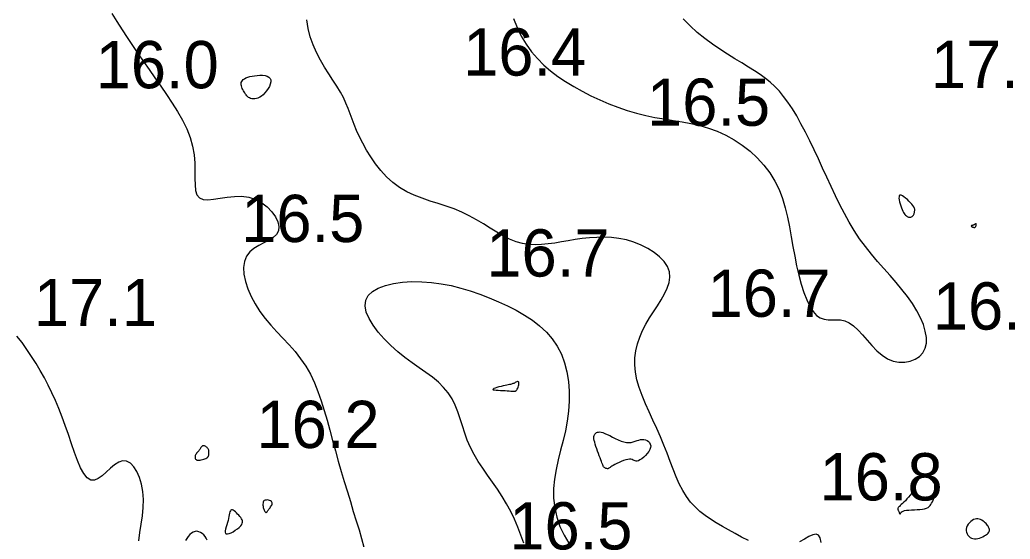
# Model space of a CAD drawing. Extents: x 3040093 to 3056816, y 408076 to 509144.
# Drawn here: x 3046278.7 to 3046383.5, y 435032.9 to 435087.9 of the extents above; entities that cross this region are included whole.
import ezdxf

# ---------------------------------------------------------------- set-up
doc = ezdxf.new("R2010")
doc.units = 0
doc.layers.add('V-CHAN-CONT-EL17', color=7, linetype='Continuous')
doc.layers.add('V-TOPO-SOUN-0610', color=7, linetype='Continuous')

msp = doc.modelspace()

# ---------------------------------------------------------------- linework, layer by layer
at = {"layer": 'V-CHAN-CONT-EL17'}
for points in [[(3046288.46, 435088.54), (3046289, 435087.69), (3046289.55, 435086.84), (3046290.1, 435086), (3046290.66, 435085.16), (3046291.23, 435084.32), (3046291.81, 435083.47), (3046292.4, 435082.62), (3046293.01, 435081.75), (3046293.63, 435080.87), (3046294.25, 435079.98), (3046294.85, 435079.08), (3046295.42, 435078.17), (3046295.93, 435077.25), (3046296.38, 435076.34), (3046296.75, 435075.42), (3046297.01, 435074.5), (3046297.16, 435073.6), (3046297.23, 435072.71), (3046297.25, 435071.87), (3046297.25, 435071.1), (3046297.27, 435070.41), (3046297.33, 435069.82), (3046297.47, 435069.36), (3046297.72, 435069.05), (3046298.11, 435068.89), (3046298.62, 435068.85), (3046299.23, 435068.91), (3046299.91, 435069.01), (3046300.65, 435069.11), (3046301.42, 435069.19), (3046302.19, 435069.21), (3046302.95, 435069.11), (3046303.66, 435068.88), (3046304.32, 435068.52), (3046304.9, 435068.08), (3046305.4, 435067.58), (3046305.78, 435067.05), (3046306.03, 435066.52), (3046306.14, 435066.01), (3046306.09, 435065.55), (3046305.87, 435065.17), (3046305.51, 435064.85), (3046305.05, 435064.57), (3046304.54, 435064.29), (3046304, 435064.01), (3046303.49, 435063.7), (3046303.04, 435063.32), (3046302.69, 435062.87), (3046302.48, 435062.32), (3046302.39, 435061.68), (3046302.43, 435060.97), (3046302.59, 435060.21), (3046302.84, 435059.42), (3046303.19, 435058.62), (3046303.61, 435057.82), (3046304.11, 435057.04), (3046304.67, 435056.3), (3046305.28, 435055.59), (3046305.91, 435054.89), (3046306.56, 435054.2), (3046307.21, 435053.5), (3046307.84, 435052.78), (3046308.43, 435052.03), (3046308.97, 435051.23), (3046309.46, 435050.39), (3046309.88, 435049.49), (3046310.26, 435048.55), (3046310.6, 435047.57), (3046310.92, 435046.56), (3046311.22, 435045.52), (3046311.51, 435044.46), (3046311.8, 435043.38), (3046312.1, 435042.29), (3046312.41, 435041.2), (3046312.73, 435040.11), (3046313.04, 435039.03), (3046313.37, 435037.96), (3046313.69, 435036.91), (3046314, 435035.88), (3046314.31, 435034.89), (3046314.61, 435033.93), (3046314.88, 435033), (3046315.11, 435032.1)], [(3046355.77, 435032.79), (3046355.06, 435033.15), (3046354.36, 435033.53), (3046353.68, 435033.92), (3046353.02, 435034.29), (3046352.38, 435034.67), (3046351.77, 435035.05), (3046351.19, 435035.45), (3046350.64, 435035.88), (3046350.13, 435036.35), (3046349.66, 435036.87), (3046349.22, 435037.44), (3046348.83, 435038.09), (3046348.47, 435038.79), (3046348.13, 435039.54), (3046347.81, 435040.34), (3046347.49, 435041.17), (3046347.17, 435042.02), (3046346.84, 435042.9), (3046346.48, 435043.78), (3046346.09, 435044.66), (3046345.68, 435045.54), (3046345.28, 435046.41), (3046344.89, 435047.27), (3046344.54, 435048.13), (3046344.23, 435048.97), (3046343.98, 435049.79), (3046343.82, 435050.59), (3046343.75, 435051.37), (3046343.78, 435052.14), (3046343.88, 435052.88), (3046344.05, 435053.6), (3046344.29, 435054.31), (3046344.59, 435055), (3046344.93, 435055.68), (3046345.31, 435056.35), (3046345.73, 435057), (3046346.15, 435057.64), (3046346.55, 435058.27), (3046346.9, 435058.89), (3046347.2, 435059.49), (3046347.4, 435060.08), (3046347.48, 435060.66), (3046347.43, 435061.23), (3046347.22, 435061.78), (3046346.87, 435062.3), (3046346.39, 435062.8), (3046345.81, 435063.27), (3046345.15, 435063.68), (3046344.42, 435064.05), (3046343.66, 435064.35), (3046342.87, 435064.59), (3046342.08, 435064.75), (3046341.3, 435064.85), (3046340.52, 435064.88), (3046339.74, 435064.87), (3046338.97, 435064.82), (3046338.21, 435064.73), (3046337.47, 435064.63), (3046336.73, 435064.51), (3046336.01, 435064.39), (3046335.3, 435064.27), (3046334.6, 435064.18), (3046333.91, 435064.11), (3046333.23, 435064.09), (3046332.55, 435064.13), (3046331.88, 435064.23), (3046331.21, 435064.41), (3046330.53, 435064.68), (3046329.85, 435065.02), (3046329.16, 435065.41), (3046328.46, 435065.84), (3046327.75, 435066.29), (3046327.01, 435066.73), (3046326.25, 435067.15), (3046325.46, 435067.54), (3046324.65, 435067.87), (3046323.81, 435068.16), (3046322.96, 435068.44), (3046322.11, 435068.71), (3046321.27, 435069), (3046320.44, 435069.32), (3046319.65, 435069.7), (3046318.89, 435070.14), (3046318.18, 435070.68), (3046317.52, 435071.28), (3046316.91, 435071.95), (3046316.35, 435072.65), (3046315.85, 435073.37), (3046315.39, 435074.1), (3046314.99, 435074.82), (3046314.65, 435075.52), (3046314.35, 435076.17), (3046314.1, 435076.79), (3046313.88, 435077.38), (3046313.66, 435077.95), (3046313.45, 435078.51), (3046313.21, 435079.07), (3046312.95, 435079.65), (3046312.63, 435080.24), (3046312.26, 435080.86), (3046311.85, 435081.5), (3046311.4, 435082.18), (3046310.96, 435082.89), (3046310.52, 435083.63), (3046310.11, 435084.41), (3046309.75, 435085.23), (3046309.45, 435086.08), (3046309.23, 435086.98), (3046309.08, 435087.89)], [(3046330.92, 435088.03), (3046331.31, 435087.06), (3046331.76, 435086.14), (3046332.26, 435085.29), (3046332.83, 435084.5), (3046333.46, 435083.78), (3046334.13, 435083.1), (3046334.86, 435082.48), (3046335.64, 435081.89), (3046336.45, 435081.34), (3046337.31, 435080.82), (3046338.19, 435080.32), (3046339.11, 435079.85), (3046340.05, 435079.41), (3046341.01, 435079), (3046341.98, 435078.63), (3046342.96, 435078.3), (3046343.94, 435078.01), (3046344.92, 435077.76), (3046345.89, 435077.56), (3046346.85, 435077.39), (3046347.81, 435077.23), (3046348.76, 435077.08), (3046349.7, 435076.9), (3046350.64, 435076.69), (3046351.56, 435076.43), (3046352.48, 435076.1), (3046353.39, 435075.68), (3046354.27, 435075.19), (3046355.13, 435074.62), (3046355.95, 435073.98), (3046356.71, 435073.27), (3046357.41, 435072.51), (3046358.04, 435071.69), (3046358.57, 435070.83), (3046359.02, 435069.92), (3046359.38, 435068.97), (3046359.67, 435067.99), (3046359.91, 435066.99), (3046360.12, 435065.97), (3046360.3, 435064.94), (3046360.48, 435063.91), (3046360.67, 435062.88), (3046360.87, 435061.86), (3046361.1, 435060.87), (3046361.36, 435059.93), (3046361.64, 435059.05), (3046361.94, 435058.26), (3046362.27, 435057.58), (3046362.61, 435057.02), (3046362.98, 435056.6), (3046363.37, 435056.34), (3046363.77, 435056.21), (3046364.19, 435056.15), (3046364.63, 435056.15), (3046365.07, 435056.16), (3046365.52, 435056.13), (3046365.98, 435056.04), (3046366.44, 435055.84), (3046366.9, 435055.51), (3046367.37, 435055.06), (3046367.84, 435054.54), (3046368.33, 435053.98), (3046368.83, 435053.42), (3046369.35, 435052.88), (3046369.9, 435052.4), (3046370.47, 435052.03), (3046371.08, 435051.78), (3046371.69, 435051.66), (3046372.3, 435051.65), (3046372.87, 435051.76), (3046373.4, 435051.97), (3046373.85, 435052.27), (3046374.22, 435052.66), (3046374.47, 435053.13), (3046374.59, 435053.68), (3046374.59, 435054.28), (3046374.48, 435054.94), (3046374.27, 435055.64), (3046373.96, 435056.36), (3046373.57, 435057.11), (3046373.11, 435057.86), (3046372.59, 435058.62), (3046372.01, 435059.36), (3046371.4, 435060.1), (3046370.76, 435060.84), (3046370.1, 435061.58), (3046369.44, 435062.33), (3046368.78, 435063.1), (3046368.14, 435063.9), (3046367.53, 435064.72), (3046366.96, 435065.58), (3046366.42, 435066.47), (3046365.92, 435067.38), (3046365.43, 435068.32), (3046364.97, 435069.27), (3046364.51, 435070.24), (3046364.07, 435071.22), (3046363.62, 435072.2), (3046363.17, 435073.17), (3046362.71, 435074.14), (3046362.26, 435075.09), (3046361.8, 435076.01), (3046361.33, 435076.89), (3046360.88, 435077.71), (3046360.42, 435078.48), (3046359.96, 435079.17), (3046359.5, 435079.78), (3046359.05, 435080.33), (3046358.58, 435080.82), (3046358.09, 435081.27), (3046357.57, 435081.68), (3046357.02, 435082.09), (3046356.42, 435082.48), (3046355.78, 435082.89), (3046355.08, 435083.32), (3046354.34, 435083.77), (3046353.56, 435084.25), (3046352.76, 435084.76), (3046351.96, 435085.32), (3046351.15, 435085.91), (3046350.37, 435086.55), (3046349.61, 435087.24), (3046348.89, 435087.98)], [(3046332.02, 435032.52), (3046331.72, 435033.37), (3046331.39, 435034.22), (3046331.04, 435035.05), (3046330.64, 435035.88), (3046330.21, 435036.68), (3046329.74, 435037.46), (3046329.24, 435038.22), (3046328.72, 435038.97), (3046328.19, 435039.71), (3046327.69, 435040.44), (3046327.2, 435041.17), (3046326.76, 435041.9), (3046326.38, 435042.65), (3046326.05, 435043.4), (3046325.78, 435044.17), (3046325.53, 435044.93), (3046325.29, 435045.68), (3046325.05, 435046.42), (3046324.77, 435047.12), (3046324.44, 435047.79), (3046324.04, 435048.42), (3046323.55, 435049), (3046322.99, 435049.54), (3046322.36, 435050.06), (3046321.68, 435050.57), (3046320.96, 435051.08), (3046320.22, 435051.61), (3046319.46, 435052.16), (3046318.71, 435052.77), (3046317.97, 435053.42), (3046317.27, 435054.12), (3046316.64, 435054.84), (3046316.09, 435055.57), (3046315.66, 435056.28), (3046315.37, 435056.97), (3046315.24, 435057.62), (3046315.31, 435058.21), (3046315.57, 435058.72), (3046316.03, 435059.15), (3046316.64, 435059.51), (3046317.4, 435059.79), (3046318.26, 435060), (3046319.2, 435060.13), (3046320.2, 435060.19), (3046321.23, 435060.18), (3046322.26, 435060.1), (3046323.3, 435059.96), (3046324.33, 435059.76), (3046325.35, 435059.51), (3046326.37, 435059.2), (3046327.38, 435058.86), (3046328.37, 435058.48), (3046329.34, 435058.06), (3046330.3, 435057.62), (3046331.22, 435057.16), (3046332.1, 435056.65), (3046332.93, 435056.1), (3046333.7, 435055.5), (3046334.41, 435054.85), (3046335.03, 435054.13), (3046335.56, 435053.35), (3046336, 435052.51), (3046336.33, 435051.59), (3046336.58, 435050.63), (3046336.75, 435049.63), (3046336.83, 435048.6), (3046336.83, 435047.55), (3046336.76, 435046.49), (3046336.62, 435045.43), (3046336.42, 435044.39), (3046336.18, 435043.36), (3046335.92, 435042.34), (3046335.67, 435041.32), (3046335.44, 435040.31), (3046335.27, 435039.3), (3046335.17, 435038.29), (3046335.17, 435037.28), (3046335.29, 435036.26), (3046335.52, 435035.26), (3046335.85, 435034.29), (3046336.28, 435033.37), (3046336.79, 435032.52)], [(3046291.33, 435032.75), (3046291.44, 435033.63), (3046291.58, 435034.51), (3046291.7, 435035.4), (3046291.79, 435036.28), (3046291.82, 435037.14), (3046291.75, 435037.97), (3046291.61, 435038.75), (3046291.4, 435039.47), (3046291.12, 435040.09), (3046290.8, 435040.6), (3046290.43, 435040.98), (3046290.03, 435041.2), (3046289.61, 435041.24), (3046289.19, 435041.1), (3046288.75, 435040.81), (3046288.31, 435040.44), (3046287.88, 435040.04), (3046287.45, 435039.65), (3046287.03, 435039.35), (3046286.62, 435039.18), (3046286.23, 435039.19), (3046285.87, 435039.43), (3046285.51, 435039.88), (3046285.17, 435040.5), (3046284.84, 435041.26), (3046284.52, 435042.12), (3046284.2, 435043.04), (3046283.87, 435044), (3046283.54, 435044.95), (3046283.21, 435045.86), (3046282.86, 435046.75), (3046282.5, 435047.6), (3046282.12, 435048.42), (3046281.73, 435049.22), (3046281.33, 435050), (3046280.9, 435050.77), (3046280.45, 435051.53), (3046279.98, 435052.28), (3046279.48, 435053.02), (3046278.97, 435053.74), (3046278.42, 435054.42)], [(3046298.53, 435032.82), (3046298.44, 435033.03), (3046298.32, 435033.23), (3046298.18, 435033.4), (3046298.02, 435033.54), (3046297.85, 435033.66), (3046297.66, 435033.73), (3046297.47, 435033.77), (3046297.27, 435033.75), (3046297.07, 435033.68), (3046296.88, 435033.57), (3046296.7, 435033.42), (3046296.53, 435033.23), (3046296.38, 435033.02), (3046296.26, 435032.8)], [(3046363.46, 435032.6), (3046363.36, 435033.07), (3046363.19, 435033.36), (3046362.94, 435033.46), (3046362.6, 435033.39), (3046362.18, 435033.21), (3046361.7, 435032.95), (3046361.16, 435032.66)]]:
    msp.add_lwpolyline(points, dxfattribs=at)
for points in [[(3046303.03, 435079.62), (3046302.92, 435079.68), (3046302.83, 435079.75), (3046302.75, 435079.84), (3046302.67, 435079.93), (3046302.6, 435080.03), (3046302.53, 435080.14), (3046302.46, 435080.26), (3046302.39, 435080.38), (3046302.32, 435080.51), (3046302.26, 435080.63), (3046302.21, 435080.76), (3046302.17, 435080.89), (3046302.14, 435081.01), (3046302.14, 435081.13), (3046302.15, 435081.25), (3046302.2, 435081.36), (3046302.27, 435081.46), (3046302.37, 435081.56), (3046302.5, 435081.65), (3046302.65, 435081.73), (3046302.84, 435081.8), (3046303.05, 435081.87), (3046303.29, 435081.92), (3046303.56, 435081.97), (3046303.84, 435082), (3046304.13, 435082.02), (3046304.41, 435082.01), (3046304.67, 435081.98), (3046304.9, 435081.92), (3046305.08, 435081.83), (3046305.2, 435081.69), (3046305.27, 435081.52), (3046305.27, 435081.31), (3046305.21, 435081.08), (3046305.12, 435080.84), (3046304.99, 435080.6), (3046304.83, 435080.36), (3046304.66, 435080.15), (3046304.47, 435079.96), (3046304.29, 435079.81), (3046304.1, 435079.69), (3046303.92, 435079.61), (3046303.75, 435079.55), (3046303.58, 435079.52), (3046303.42, 435079.52), (3046303.28, 435079.54), (3046303.14, 435079.57)], [(3046372.03, 435067.82), (3046372.11, 435067.65), (3046372.18, 435067.51), (3046372.25, 435067.39), (3046372.33, 435067.28), (3046372.4, 435067.2), (3046372.48, 435067.13), (3046372.56, 435067.07), (3046372.63, 435067.04), (3046372.71, 435067.01), (3046372.79, 435067), (3046372.87, 435067), (3046372.94, 435067.02), (3046373.01, 435067.04), (3046373.08, 435067.07), (3046373.13, 435067.12), (3046373.18, 435067.17), (3046373.22, 435067.23), (3046373.26, 435067.29), (3046373.29, 435067.36), (3046373.31, 435067.43), (3046373.33, 435067.5), (3046373.34, 435067.57), (3046373.35, 435067.64), (3046373.37, 435067.71), (3046373.37, 435067.78), (3046373.36, 435067.85), (3046373.34, 435067.92), (3046373.31, 435068.01), (3046373.25, 435068.11), (3046373.17, 435068.23), (3046373.06, 435068.37), (3046372.92, 435068.52), (3046372.75, 435068.69), (3046372.58, 435068.86), (3046372.39, 435069.02), (3046372.21, 435069.16), (3046372.05, 435069.26), (3046371.91, 435069.33), (3046371.8, 435069.33), (3046371.73, 435069.28), (3046371.7, 435069.17), (3046371.69, 435069.02), (3046371.72, 435068.84), (3046371.76, 435068.63), (3046371.82, 435068.42), (3046371.89, 435068.2), (3046371.96, 435068)], [(3046379.58, 435065.93), (3046379.61, 435065.92), (3046379.64, 435065.91), (3046379.67, 435065.91), (3046379.7, 435065.92), (3046379.73, 435065.93), (3046379.76, 435065.95), (3046379.79, 435065.98), (3046379.81, 435066.01), (3046379.83, 435066.06), (3046379.85, 435066.11), (3046379.86, 435066.16), (3046379.86, 435066.21), (3046379.87, 435066.25), (3046379.86, 435066.29), (3046379.85, 435066.31), (3046379.83, 435066.32), (3046379.81, 435066.32), (3046379.78, 435066.3), (3046379.75, 435066.29), (3046379.72, 435066.26), (3046379.68, 435066.23), (3046379.65, 435066.21), (3046379.61, 435066.19), (3046379.58, 435066.17), (3046379.54, 435066.16), (3046379.51, 435066.15), (3046379.48, 435066.14), (3046379.45, 435066.13), (3046379.43, 435066.13), (3046379.4, 435066.12), (3046379.38, 435066.12), (3046379.37, 435066.11), (3046379.36, 435066.1), (3046379.35, 435066.09), (3046379.34, 435066.08), (3046379.34, 435066.07), (3046379.34, 435066.05), (3046379.35, 435066.04), (3046379.36, 435066.03), (3046379.37, 435066.02), (3046379.39, 435066), (3046379.41, 435065.99), (3046379.43, 435065.98), (3046379.46, 435065.97), (3046379.48, 435065.96), (3046379.52, 435065.95), (3046379.54, 435065.94)], [(3046328.8, 435048.74), (3046328.93, 435048.72), (3046329.1, 435048.7), (3046329.31, 435048.69), (3046329.55, 435048.67), (3046329.8, 435048.67), (3046330.05, 435048.66), (3046330.28, 435048.64), (3046330.48, 435048.62), (3046330.65, 435048.61), (3046330.8, 435048.59), (3046330.93, 435048.59), (3046331.04, 435048.59), (3046331.13, 435048.61), (3046331.21, 435048.65), (3046331.28, 435048.72), (3046331.34, 435048.8), (3046331.4, 435048.91), (3046331.44, 435049.03), (3046331.48, 435049.16), (3046331.5, 435049.28), (3046331.51, 435049.4), (3046331.51, 435049.49), (3046331.49, 435049.56), (3046331.46, 435049.6), (3046331.41, 435049.62), (3046331.35, 435049.61), (3046331.28, 435049.59), (3046331.2, 435049.55), (3046331.12, 435049.51), (3046331.04, 435049.46), (3046330.96, 435049.42), (3046330.88, 435049.39), (3046330.79, 435049.36), (3046330.71, 435049.34), (3046330.61, 435049.31), (3046330.5, 435049.29), (3046330.37, 435049.27), (3046330.22, 435049.24), (3046330.04, 435049.2), (3046329.84, 435049.15), (3046329.62, 435049.1), (3046329.4, 435049.04), (3046329.19, 435048.98), (3046329.01, 435048.93), (3046328.87, 435048.87), (3046328.77, 435048.82), (3046328.75, 435048.78)], [(3046339.65, 435044.16), (3046339.72, 435044.21), (3046339.81, 435044.25), (3046339.92, 435044.27), (3046340.05, 435044.28), (3046340.2, 435044.26), (3046340.38, 435044.21), (3046340.59, 435044.13), (3046340.84, 435044.02), (3046341.11, 435043.89), (3046341.4, 435043.74), (3046341.7, 435043.59), (3046342.01, 435043.45), (3046342.31, 435043.32), (3046342.61, 435043.23), (3046342.89, 435043.16), (3046343.14, 435043.15), (3046343.38, 435043.17), (3046343.6, 435043.22), (3046343.81, 435043.29), (3046344, 435043.36), (3046344.19, 435043.42), (3046344.37, 435043.48), (3046344.55, 435043.5), (3046344.73, 435043.49), (3046344.91, 435043.45), (3046345.07, 435043.38), (3046345.21, 435043.28), (3046345.33, 435043.15), (3046345.4, 435042.99), (3046345.44, 435042.82), (3046345.42, 435042.63), (3046345.35, 435042.42), (3046345.23, 435042.21), (3046345.07, 435042), (3046344.89, 435041.79), (3046344.7, 435041.61), (3046344.5, 435041.44), (3046344.31, 435041.32), (3046344.15, 435041.23), (3046344.01, 435041.19), (3046343.89, 435041.19), (3046343.79, 435041.22), (3046343.69, 435041.26), (3046343.59, 435041.31), (3046343.48, 435041.36), (3046343.35, 435041.4), (3046343.2, 435041.4), (3046343.01, 435041.38), (3046342.8, 435041.33), (3046342.57, 435041.25), (3046342.33, 435041.15), (3046342.1, 435041.05), (3046341.87, 435040.94), (3046341.66, 435040.83), (3046341.48, 435040.73), (3046341.34, 435040.65), (3046341.23, 435040.58), (3046341.14, 435040.52), (3046341.08, 435040.47), (3046341.03, 435040.44), (3046340.99, 435040.41), (3046340.95, 435040.4), (3046340.91, 435040.39), (3046340.87, 435040.39), (3046340.82, 435040.4), (3046340.76, 435040.41), (3046340.71, 435040.43), (3046340.65, 435040.45), (3046340.6, 435040.48), (3046340.55, 435040.51), (3046340.5, 435040.55), (3046340.46, 435040.6), (3046340.43, 435040.65), (3046340.4, 435040.71), (3046340.37, 435040.79), (3046340.33, 435040.89), (3046340.29, 435041.01), (3046340.24, 435041.15), (3046340.17, 435041.32), (3046340.1, 435041.53), (3046340.01, 435041.75), (3046339.92, 435042), (3046339.83, 435042.25), (3046339.74, 435042.51), (3046339.65, 435042.76), (3046339.58, 435042.99), (3046339.52, 435043.2), (3046339.47, 435043.39), (3046339.44, 435043.54), (3046339.44, 435043.68), (3046339.44, 435043.79), (3046339.46, 435043.89), (3046339.49, 435043.97), (3046339.53, 435044.04), (3046339.58, 435044.1)], [(3046297.55, 435041.29), (3046297.66, 435041.29), (3046297.79, 435041.3), (3046297.92, 435041.32), (3046298.06, 435041.35), (3046298.19, 435041.39), (3046298.31, 435041.43), (3046298.42, 435041.48), (3046298.51, 435041.53), (3046298.57, 435041.59), (3046298.63, 435041.64), (3046298.67, 435041.7), (3046298.69, 435041.75), (3046298.71, 435041.81), (3046298.72, 435041.88), (3046298.73, 435041.94), (3046298.74, 435042.01), (3046298.74, 435042.08), (3046298.74, 435042.14), (3046298.74, 435042.22), (3046298.72, 435042.29), (3046298.71, 435042.36), (3046298.68, 435042.43), (3046298.64, 435042.49), (3046298.59, 435042.56), (3046298.53, 435042.62), (3046298.47, 435042.68), (3046298.4, 435042.73), (3046298.33, 435042.77), (3046298.26, 435042.8), (3046298.19, 435042.82), (3046298.13, 435042.82), (3046298.07, 435042.81), (3046298.02, 435042.78), (3046297.98, 435042.74), (3046297.93, 435042.69), (3046297.89, 435042.64), (3046297.85, 435042.57), (3046297.81, 435042.51), (3046297.76, 435042.44), (3046297.7, 435042.37), (3046297.65, 435042.3), (3046297.59, 435042.23), (3046297.53, 435042.16), (3046297.47, 435042.09), (3046297.42, 435042.02), (3046297.37, 435041.94), (3046297.33, 435041.86), (3046297.29, 435041.78), (3046297.27, 435041.69), (3046297.26, 435041.61), (3046297.26, 435041.53), (3046297.28, 435041.46), (3046297.32, 435041.4), (3046297.37, 435041.35), (3046297.45, 435041.31)], [(3046371.83, 435035.59), (3046371.84, 435035.62), (3046371.85, 435035.67), (3046371.88, 435035.73), (3046371.94, 435035.79), (3046372.02, 435035.85), (3046372.13, 435035.91), (3046372.29, 435035.96), (3046372.5, 435035.99), (3046372.75, 435036.02), (3046373.03, 435036.03), (3046373.32, 435036.05), (3046373.62, 435036.06), (3046373.91, 435036.08), (3046374.18, 435036.11), (3046374.41, 435036.16), (3046374.61, 435036.21), (3046374.77, 435036.29), (3046374.89, 435036.38), (3046375, 435036.49), (3046375.08, 435036.61), (3046375.15, 435036.75), (3046375.23, 435036.9), (3046375.3, 435037.07), (3046375.37, 435037.26), (3046375.45, 435037.45), (3046375.52, 435037.66), (3046375.58, 435037.87), (3046375.62, 435038.09), (3046375.63, 435038.3), (3046375.6, 435038.51), (3046375.54, 435038.71), (3046375.42, 435038.91), (3046375.26, 435039.09), (3046375.08, 435039.24), (3046374.87, 435039.38), (3046374.66, 435039.48), (3046374.44, 435039.54), (3046374.24, 435039.56), (3046374.06, 435039.54), (3046373.91, 435039.46), (3046373.79, 435039.33), (3046373.68, 435039.17), (3046373.58, 435038.98), (3046373.49, 435038.76), (3046373.4, 435038.53), (3046373.29, 435038.29), (3046373.18, 435038.05), (3046373.04, 435037.82), (3046372.88, 435037.6), (3046372.71, 435037.39), (3046372.54, 435037.19), (3046372.37, 435037.01), (3046372.21, 435036.85), (3046372.06, 435036.71), (3046371.93, 435036.59), (3046371.83, 435036.49), (3046371.75, 435036.41), (3046371.69, 435036.35), (3046371.65, 435036.31), (3046371.62, 435036.27), (3046371.6, 435036.25), (3046371.59, 435036.23), (3046371.58, 435036.22), (3046371.58, 435036.2), (3046371.57, 435036.18), (3046371.57, 435036.16), (3046371.57, 435036.14), (3046371.58, 435036.11), (3046371.58, 435036.08), (3046371.6, 435036.03), (3046371.61, 435035.98), (3046371.64, 435035.92), (3046371.67, 435035.85), (3046371.7, 435035.79), (3046371.73, 435035.72), (3046371.76, 435035.66), (3046371.78, 435035.62), (3046371.81, 435035.59), (3046371.82, 435035.58)], [(3046304.53, 435036.1), (3046304.56, 435036.01), (3046304.6, 435035.93), (3046304.63, 435035.87), (3046304.67, 435035.82), (3046304.7, 435035.79), (3046304.74, 435035.77), (3046304.78, 435035.77), (3046304.81, 435035.78), (3046304.85, 435035.8), (3046304.89, 435035.84), (3046304.93, 435035.89), (3046304.97, 435035.96), (3046305.02, 435036.03), (3046305.07, 435036.1), (3046305.13, 435036.18), (3046305.19, 435036.27), (3046305.25, 435036.36), (3046305.32, 435036.45), (3046305.37, 435036.54), (3046305.41, 435036.63), (3046305.43, 435036.72), (3046305.43, 435036.8), (3046305.4, 435036.87), (3046305.34, 435036.94), (3046305.25, 435037), (3046305.14, 435037.04), (3046305.03, 435037.07), (3046304.9, 435037.09), (3046304.79, 435037.08), (3046304.68, 435037.06), (3046304.59, 435037.02), (3046304.52, 435036.95), (3046304.47, 435036.86), (3046304.45, 435036.77), (3046304.44, 435036.65), (3046304.44, 435036.54), (3046304.45, 435036.42), (3046304.47, 435036.3), (3046304.5, 435036.19)], [(3046300.7, 435033.49), (3046300.88, 435033.53), (3046301.08, 435033.62), (3046301.3, 435033.73), (3046301.52, 435033.88), (3046301.74, 435034.03), (3046301.93, 435034.19), (3046302.09, 435034.35), (3046302.2, 435034.49), (3046302.26, 435034.62), (3046302.29, 435034.75), (3046302.28, 435034.87), (3046302.24, 435034.99), (3046302.18, 435035.1), (3046302.1, 435035.22), (3046302, 435035.34), (3046301.89, 435035.47), (3046301.77, 435035.59), (3046301.65, 435035.72), (3046301.53, 435035.83), (3046301.41, 435035.92), (3046301.3, 435035.99), (3046301.21, 435036.03), (3046301.12, 435036.04), (3046301.05, 435036), (3046301, 435035.93), (3046300.96, 435035.83), (3046300.92, 435035.69), (3046300.88, 435035.53), (3046300.85, 435035.34), (3046300.8, 435035.14), (3046300.75, 435034.92), (3046300.68, 435034.69), (3046300.61, 435034.45), (3046300.55, 435034.23), (3046300.49, 435034.01), (3046300.46, 435033.83), (3046300.45, 435033.67), (3046300.49, 435033.55), (3046300.57, 435033.49)], [(3046378.8, 435033.83), (3046378.83, 435033.67), (3046378.89, 435033.51), (3046378.98, 435033.36), (3046379.08, 435033.24), (3046379.21, 435033.13), (3046379.36, 435033.05), (3046379.52, 435033), (3046379.69, 435032.98), (3046379.87, 435032.98), (3046380.05, 435033.01), (3046380.22, 435033.06), (3046380.4, 435033.13), (3046380.56, 435033.2), (3046380.71, 435033.28), (3046380.85, 435033.36), (3046380.96, 435033.44), (3046381.05, 435033.52), (3046381.13, 435033.59), (3046381.19, 435033.67), (3046381.23, 435033.74), (3046381.25, 435033.81), (3046381.26, 435033.89), (3046381.26, 435033.97), (3046381.24, 435034.05), (3046381.21, 435034.13), (3046381.17, 435034.22), (3046381.12, 435034.31), (3046381.06, 435034.4), (3046380.98, 435034.49), (3046380.9, 435034.58), (3046380.8, 435034.67), (3046380.69, 435034.77), (3046380.58, 435034.86), (3046380.46, 435034.94), (3046380.33, 435035.01), (3046380.19, 435035.06), (3046380.05, 435035.09), (3046379.9, 435035.1), (3046379.75, 435035.07), (3046379.59, 435035.01), (3046379.44, 435034.92), (3046379.29, 435034.81), (3046379.15, 435034.67), (3046379.02, 435034.52), (3046378.92, 435034.35), (3046378.85, 435034.18), (3046378.81, 435034.01)]]:
    msp.add_lwpolyline(points, close=True, dxfattribs=at)

# ---------------------------------------------------------------- texts
at = {"layer": 'V-TOPO-SOUN-0610'}
for s, p in [('16.4 ', (3046325.61, 435081.98)), ('16.0 ', (3046286.76, 435080.64)), ('17.0 ', (3046375.08, 435080.67)), ('16.5 ', (3046345.06, 435076.67)), ('16.5 ', (3046302.15, 435064.37)), ('16.7 ', (3046328.07, 435060.72)), ('16.7 ', (3046351.46, 435056.46)), ('17.1 ', (3046280.23, 435055.48)), ('16.4 ', (3046375.28, 435055.11)), ('16.2 ', (3046303.76, 435042.58)), ('16.8 ', (3046363.3, 435037.04)), ('16.5 ', (3046330.5, 435031.85))]:
    msp.add_text(s, height=5, dxfattribs=at).set_placement(p)

doc.saveas('drawing.dxf')
